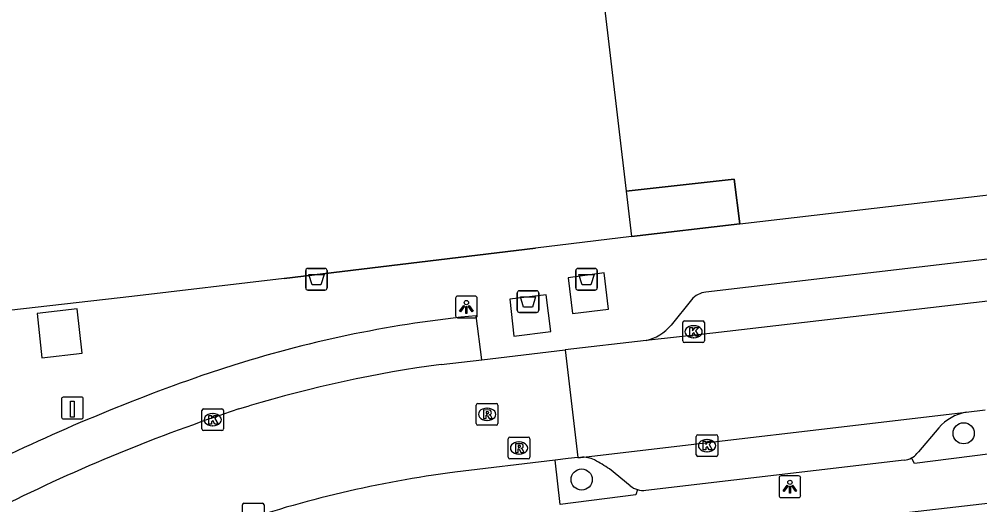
# Model space of a CAD drawing. Extents: x 160379 to 161131, y 383940 to 384849.
# Drawn here: x 160531.75 to 160576.05, y 384732.69 to 384755.09 of the extents above; entities that cross this region are included whole.
import ezdxf

# ---------------------------------------------------------------- set-up
doc = ezdxf.new("R2010")
doc.units = 0
for name, color, linetype in [('IMGEO_Afval_apart_plaats', 7, 'Continuous'), ('IMGEO_Afvalbak', 7, 'Continuous'), ('IMGEO_Boom', 7, 'Continuous'), ('IMGEO_Kolk', 7, 'Continuous'), ('IMGEO_Laadpaal', 7, 'Continuous'), ('IMGEO_Lage_trafo', 7, 'Continuous'), ('IMGEO_Lichtpunt', 7, 'Continuous'), ('IMGEO_Muur', 7, 'Continuous'), ('IMGEO_Pand', 7, 'Continuous'), ('IMGEO_Pand_overbouw', 7, 'Continuous'), ('IMGEO_Parkeervlak_open', 7, 'Continuous'), ('IMGEO_Rijbaan_lokaal_open', 7, 'Continuous'), ('IMGEO_Rioolput', 7, 'Continuous'), ('IMGEO_Voetpad_gesloten', 7, 'Continuous'), ('IMGEO_Voetpad_open', 7, 'Continuous')]:
    doc.layers.add(name, color=color, linetype=linetype)

msp = doc.modelspace()

# ---------------------------------------------------------------- linework, layer by layer
at = {"layer": 'IMGEO_Afval_apart_plaats'}
for p, q in [((160557.513, 384743.595), (160558.303, 384743.595)), ((160558.303, 384743.595), (160557.513, 384743.595)), ((160557.413, 384742.695), (160557.413, 384743.495)), ((160557.413, 384743.495), (160557.413, 384742.695)), ((160558.403, 384743.495), (160558.403, 384742.695)), ((160558.403, 384742.695), (160558.403, 384743.495)), ((160554.716, 384741.664), (160554.716, 384742.464)), ((160554.716, 384742.464), (160554.716, 384741.664)), ((160554.816, 384742.564), (160555.606, 384742.564)), ((160555.606, 384742.564), (160554.816, 384742.564)), ((160555.706, 384742.464), (160555.706, 384741.664)), ((160555.706, 384741.664), (160555.706, 384742.464)), ((160558.303, 384742.595), (160557.513, 384742.595)), ((160557.513, 384742.595), (160558.303, 384742.595)), ((160555.606, 384741.564), (160554.816, 384741.564)), ((160554.816, 384741.564), (160555.606, 384741.564))]:
    msp.add_line(p, q, dxfattribs=at)
for points in [[(160557.556, 384743.309), (160558.26, 384743.309), (160558.111, 384742.839), (160557.705, 384742.839), (160557.556, 384743.309)], [(160554.859, 384742.278), (160555.563, 384742.278), (160555.414, 384741.808), (160555.008, 384741.808), (160554.859, 384742.278)]]:
    msp.add_lwpolyline(points, dxfattribs=at)
for centre, start, end in [((160557.513, 384743.495), 90, 180), ((160557.513, 384743.495), 90, 180), ((160558.303, 384743.495), 0, 90), ((160558.303, 384743.495), 360, 90), ((160557.513, 384742.695), 180, 270), ((160557.513, 384742.695), 180, 270), ((160558.303, 384742.695), 270, 0), ((160558.303, 384742.695), 270, 0), ((160554.816, 384742.464), 90, 180), ((160554.816, 384742.464), 90, 180), ((160555.606, 384742.464), 0, 90), ((160555.606, 384742.464), 360, 90), ((160554.816, 384741.664), 180, 270), ((160554.816, 384741.664), 180, 270), ((160555.606, 384741.664), 270, 0), ((160555.606, 384741.664), 270, 0)]:
    msp.add_arc(centre, 0.1, start, end, dxfattribs=at)
at = {"layer": 'IMGEO_Afvalbak'}
for p, q in [((160545.059, 384743.594), (160545.849, 384743.594)), ((160545.849, 384743.594), (160545.059, 384743.594)), ((160544.959, 384742.694), (160544.959, 384743.494)), ((160544.959, 384743.494), (160544.959, 384742.694)), ((160545.949, 384743.494), (160545.949, 384742.694)), ((160545.949, 384742.694), (160545.949, 384743.494)), ((160545.849, 384742.594), (160545.059, 384742.594)), ((160545.059, 384742.594), (160545.849, 384742.594))]:
    msp.add_line(p, q, dxfattribs=at)
msp.add_lwpolyline([(160545.102, 384743.308), (160545.806, 384743.308), (160545.657, 384742.838), (160545.251, 384742.838), (160545.102, 384743.308)], dxfattribs=at)
for centre, start, end in [((160545.059, 384743.494), 90, 180), ((160545.059, 384743.494), 90, 180), ((160545.849, 384743.494), 0, 90), ((160545.849, 384743.494), 360, 90), ((160545.059, 384742.694), 180, 270), ((160545.059, 384742.694), 180, 270), ((160545.849, 384742.694), 270, 0), ((160545.849, 384742.694), 270, 0)]:
    msp.add_arc(centre, 0.1, start, end, dxfattribs=at)
at = {"layer": 'IMGEO_Boom'}
for centre in [(160575.306, 384735.988), (160557.688, 384733.855)]:
    msp.add_circle(centre, 0.489, dxfattribs=at)
at = {"layer": 'IMGEO_Kolk'}
for p, q in [((160562.348, 384740.248), (160562.348, 384741.1)), ((160562.423, 384741.174), (160563.275, 384741.174)), ((160562.836, 384740.954), (160562.861, 384740.954)), ((160563.349, 384741.1), (160563.349, 384740.248)), ((160563.275, 384740.174), (160562.423, 384740.174)), ((160562.859, 384740.394), (160562.834, 384740.394)), ((160540.171, 384736.188), (160540.171, 384737.04)), ((160540.246, 384737.114), (160541.098, 384737.114)), ((160541.172, 384737.04), (160541.172, 384736.188)), ((160540.659, 384736.894), (160540.684, 384736.894)), ((160541.098, 384736.114), (160540.246, 384736.114)), ((160540.682, 384736.334), (160540.657, 384736.334)), ((160562.968, 384734.993), (160562.968, 384735.845)), ((160563.043, 384735.919), (160563.895, 384735.919)), ((160563.456, 384735.699), (160563.481, 384735.699)), ((160563.969, 384735.845), (160563.969, 384734.993)), ((160563.895, 384734.919), (160563.043, 384734.919)), ((160563.479, 384735.139), (160563.454, 384735.139)), ((160542.037, 384731.836), (160542.037, 384732.688)), ((160542.112, 384732.762), (160542.964, 384732.762)), ((160543.038, 384732.688), (160543.038, 384731.836))]:
    msp.add_line(p, q, dxfattribs=at)
for points in [[(160562.348, 384740.248), (160562.348, 384741.1)], [(160562.423, 384741.174), (160563.275, 384741.174)], [(160563.349, 384741.1), (160563.349, 384740.248)], [(160562.669, 384740.874), (160562.792, 384740.874), (160562.792, 384740.723), (160562.922, 384740.874), (160563.086, 384740.874), (160562.94, 384740.723), (160563.093, 384740.474), (160562.941, 384740.474), (160562.856, 384740.638), (160562.792, 384740.571), (160562.792, 384740.474), (160562.669, 384740.474), (160562.669, 384740.874)], [(160563.275, 384740.174), (160562.423, 384740.174)], [(160540.171, 384736.188), (160540.171, 384737.04)], [(160540.246, 384737.114), (160541.098, 384737.114)], [(160541.172, 384737.04), (160541.172, 384736.188)], [(160540.492, 384736.814), (160540.615, 384736.814), (160540.615, 384736.663), (160540.745, 384736.814), (160540.909, 384736.814), (160540.763, 384736.663), (160540.916, 384736.414), (160540.764, 384736.414), (160540.679, 384736.578), (160540.615, 384736.511), (160540.615, 384736.414), (160540.492, 384736.414), (160540.492, 384736.814)], [(160541.098, 384736.114), (160540.246, 384736.114)], [(160562.968, 384734.993), (160562.968, 384735.845)], [(160563.043, 384735.919), (160563.895, 384735.919)], [(160563.289, 384735.619), (160563.412, 384735.619), (160563.412, 384735.468), (160563.542, 384735.619), (160563.706, 384735.619), (160563.56, 384735.468), (160563.713, 384735.219), (160563.561, 384735.219), (160563.476, 384735.383), (160563.412, 384735.316), (160563.412, 384735.219), (160563.289, 384735.219), (160563.289, 384735.619)], [(160563.969, 384735.845), (160563.969, 384734.993)], [(160563.895, 384734.919), (160563.043, 384734.919)], [(160542.037, 384731.836), (160542.037, 384732.688)], [(160542.112, 384732.762), (160542.964, 384732.762)], [(160543.038, 384732.688), (160543.038, 384731.836)]]:
    msp.add_lwpolyline(points, dxfattribs=at)
for centre, start, end in [((160562.425, 384741.098), 91.552, 178.448), ((160562.425, 384741.098), 91.552, 178.448), ((160563.273, 384741.098), 1.552, 88.448), ((160563.273, 384741.098), 1.552, 88.448), ((160562.425, 384740.25), 181.552, 268.448), ((160562.425, 384740.25), 181.552, 268.448), ((160563.273, 384740.25), 271.552, 358.448), ((160563.273, 384740.25), 271.552, 358.448), ((160540.248, 384737.038), 91.552, 178.448), ((160540.248, 384737.038), 91.552, 178.448), ((160541.096, 384737.038), 1.552, 88.448), ((160541.096, 384737.038), 1.552, 88.448), ((160540.248, 384736.19), 181.552, 268.448), ((160540.248, 384736.19), 181.552, 268.448), ((160541.096, 384736.19), 271.552, 358.448), ((160541.096, 384736.19), 271.552, 358.448), ((160563.045, 384735.843), 91.552, 178.448), ((160563.045, 384735.843), 91.552, 178.448), ((160563.893, 384735.843), 1.552, 88.448), ((160563.893, 384735.843), 1.552, 88.448), ((160563.045, 384734.995), 181.552, 268.448), ((160563.045, 384734.995), 181.552, 268.448), ((160563.893, 384734.995), 271.552, 358.448), ((160563.893, 384734.995), 271.552, 358.448), ((160542.114, 384732.686), 91.552, 178.448), ((160542.114, 384732.686), 91.552, 178.448), ((160542.962, 384732.686), 1.552, 88.448), ((160542.962, 384732.686), 1.552, 88.448)]:
    msp.add_arc(centre, 0.0765, start, end, dxfattribs=at)
for centre, major_axis, ratio, start_param, end_param in [((160562.835, 384740.674), (-0.387, 0.002), 0.722429, 4.712389, 7.853982), ((160562.86, 384740.674), (-0.39, 0.002), 0.717154, 1.570796, 4.712389), ((160540.658, 384736.614), (-0.387, 0.002), 0.722429, 4.712389, 7.853982), ((160540.683, 384736.614), (-0.39, 0.002), 0.717154, 1.570796, 4.712389), ((160563.455, 384735.419), (-0.387, 0.002), 0.722429, 4.712389, 7.853982), ((160563.48, 384735.419), (-0.39, 0.002), 0.717154, 1.570796, 4.712389)]:
    msp.add_ellipse(centre, major_axis=major_axis, ratio=ratio, start_param=start_param, end_param=end_param, dxfattribs=at)
at = {"layer": 'IMGEO_Laadpaal'}
for p, q in [((160533.7, 384737.568), (160533.7, 384736.727)), ((160533.7, 384737.568), (160533.7, 384736.727)), ((160534.616, 384737.652), (160533.775, 384737.652)), ((160534.616, 384737.652), (160533.775, 384737.652)), ((160534.7, 384736.736), (160534.7, 384737.577)), ((160534.7, 384736.736), (160534.7, 384737.577)), ((160533.784, 384736.652), (160534.625, 384736.652)), ((160533.784, 384736.652), (160534.625, 384736.652))]:
    msp.add_line(p, q, dxfattribs=at)
msp.add_lwpolyline([(160534.115, 384737.465), (160534.275, 384737.465), (160534.275, 384736.732), (160534.115, 384736.732), (160534.115, 384737.465)], dxfattribs=at)
for centre, start, end in [((160533.778, 384737.574), 92.4484, 184.2845), ((160533.778, 384737.574), 92.4484, 184.2845), ((160534.622, 384737.574), 2.4484, 94.2845), ((160534.622, 384737.574), 2.4484, 94.2845), ((160533.778, 384736.73), 182.4484, 274.2845), ((160533.778, 384736.73), 182.4484, 274.2845), ((160534.622, 384736.73), 272.4484, 4.2845), ((160534.622, 384736.73), 272.4484, 4.2845)]:
    msp.add_arc(centre, 0.0779, start, end, dxfattribs=at)
at = {"layer": 'IMGEO_Lage_trafo'}
msp.add_lwpolyline([(160534.421, 384741.727), (160532.568, 384741.52), (160532.797, 384739.473), (160534.65, 384739.68), (160534.421, 384741.727)], dxfattribs=at)
at = {"layer": 'IMGEO_Lichtpunt'}
for p, q in [((160552.773, 384742.317), (160551.965, 384742.317)), ((160552.773, 384742.317), (160551.965, 384742.317)), ((160551.871, 384742.222), (160551.871, 384741.415)), ((160551.871, 384742.222), (160551.871, 384741.415)), ((160552.867, 384741.415), (160552.867, 384742.222)), ((160552.867, 384741.415), (160552.867, 384742.222)), ((160551.965, 384741.321), (160552.773, 384741.321)), ((160551.965, 384741.321), (160552.773, 384741.321)), ((160566.791, 384733.926), (160566.791, 384733.119)), ((160566.791, 384733.926), (160566.791, 384733.119)), ((160567.693, 384734.021), (160566.885, 384734.021)), ((160567.693, 384734.021), (160566.885, 384734.021)), ((160567.787, 384733.119), (160567.787, 384733.926)), ((160567.787, 384733.119), (160567.787, 384733.926)), ((160566.885, 384733.025), (160567.693, 384733.025)), ((160566.885, 384733.025), (160567.693, 384733.025))]:
    msp.add_line(p, q, dxfattribs=at)
for points in [[(160552.245, 384741.886), (160552.284, 384741.858), (160552.096, 384741.596), (160552.058, 384741.623), (160552.245, 384741.886)], [(160552.347, 384741.838), (160552.394, 384741.838), (160552.394, 384741.516), (160552.347, 384741.516), (160552.347, 384741.838)], [(160552.457, 384741.858), (160552.495, 384741.885), (160552.682, 384741.623), (160552.643, 384741.595), (160552.457, 384741.858)], [(160567.165, 384733.59), (160567.204, 384733.562), (160567.016, 384733.3), (160566.978, 384733.327), (160567.165, 384733.59)], [(160567.267, 384733.542), (160567.314, 384733.542), (160567.314, 384733.22), (160567.267, 384733.22), (160567.267, 384733.542)], [(160567.377, 384733.562), (160567.415, 384733.589), (160567.602, 384733.327), (160567.563, 384733.299), (160567.377, 384733.562)]]:
    msp.add_lwpolyline(points, dxfattribs=at)
for centre in [(160552.37, 384742.02), (160567.29, 384733.724)]:
    msp.add_circle(centre, 0.0994, dxfattribs=at)
for centre, start, end in [((160551.965, 384742.222), 90, 180), ((160551.965, 384742.222), 90, 180), ((160552.773, 384742.222), 0, 90), ((160552.773, 384742.222), 0, 90), ((160551.965, 384741.415), 180, 270), ((160551.965, 384741.415), 180, 270), ((160552.773, 384741.415), 270, 0), ((160552.773, 384741.415), 270, 360), ((160566.885, 384733.926), 90, 180), ((160566.885, 384733.926), 90, 180), ((160567.693, 384733.926), 0, 90), ((160567.693, 384733.926), 0, 90), ((160566.885, 384733.119), 180, 270), ((160566.885, 384733.119), 180, 270), ((160567.693, 384733.119), 270, 0), ((160567.693, 384733.119), 270, 360)]:
    msp.add_arc(centre, 0.0946, start, end, dxfattribs=at)
at = {"layer": 'IMGEO_Muur'}
msp.add_lwpolyline([(160543.963, 384743.13), (160555.551, 384744.527)], dxfattribs=at)
at = {"layer": 'IMGEO_Pand'}
for points in [[(160511.548, 384772.535), (160512.616, 384763.268), (160512.757, 384763.284), (160520.512, 384764.195), (160520.938, 384760.56), (160554.293, 384764.476), (160554.31, 384764.607), (160557.652, 384764.913), (160559.736, 384747.162), (160564.727, 384747.719), (160564.978, 384745.652)], [(160564.978, 384745.652), (160610.326, 384750.936)]]:
    msp.add_lwpolyline(points, dxfattribs=at)
at = {"layer": 'IMGEO_Pand_overbouw'}
msp.add_lwpolyline([(160564.978, 384745.652), (160564.727, 384747.719), (160559.736, 384747.162), (160559.981, 384745.061)], close=True, dxfattribs=at)
at = {"layer": 'IMGEO_Parkeervlak_open'}
for points in [[(160574.161, 384736.24), (160573.215, 384735.127), (160573.149, 384735.049)], [(160559.92, 384733.567), (160558.969, 384734.345)]]:
    msp.add_lwpolyline(points, dxfattribs=at)
for centre, radius, start, end in [((160575.814, 384734.807), 2.188, 100.5438, 139.0838), ((160557.743, 384733.627), 1.253, 64.3579, 94.7987), ((160551.576, 384722.845), 13.671, 57.2643, 60.6113), ((160572.451, 384735.685), 0.944, 297.9842, 317.6724), ((160560.554, 384734.371), 1.024, 231.7681, 253.219)]:
    msp.add_arc(centre, radius, start, end, dxfattribs=at)
at = {"layer": 'IMGEO_Rijbaan_lokaal_open'}
for points in [[(160612.084, 384746.242), (160563.742, 384740.614), (160560.655, 384740.271)], [(160560.655, 384740.271), (160556.92, 384739.832)], [(160553.085, 384739.383), (160556.92, 384739.832)], [(160556.92, 384739.832), (160557.51, 384734.863)], [(160551.203, 384739.163), (160553.085, 384739.383)], [(160541.877, 384737.109), (160542.351, 384737.254)], [(160557.638, 384734.876), (160575.414, 384736.958)], [(160575.414, 384736.958), (160576.301, 384737.064)], [(160556.461, 384734.747), (160551.833, 384734.194)], [(160557.51, 384734.863), (160557.066, 384734.819), (160556.461, 384734.747)], [(160557.51, 384734.863), (160557.638, 384734.876)]]:
    msp.add_lwpolyline(points, dxfattribs=at)
for centre, radius, start, end in [((160558.808, 384682.419), 57.251, 97.6338, 106.7059), ((160567.672, 384658.86), 82.391, 108.24457, 116.47882), ((160558.615, 384682.297), 52.338, 97.4449, 109.0429)]:
    msp.add_arc(centre, radius, start, end, dxfattribs=at)
at = {"layer": 'IMGEO_Rioolput'}
for p, q in [((160552.826, 384736.437), (160552.826, 384737.289)), ((160552.901, 384737.363), (160553.753, 384737.363)), ((160553.314, 384737.143), (160553.339, 384737.143)), ((160553.827, 384737.289), (160553.827, 384736.437)), ((160553.337, 384736.583), (160553.312, 384736.583)), ((160553.753, 384736.363), (160552.901, 384736.363)), ((160554.298, 384734.882), (160554.298, 384735.734)), ((160554.373, 384735.808), (160555.225, 384735.808)), ((160555.299, 384735.734), (160555.299, 384734.882)), ((160554.786, 384735.588), (160554.811, 384735.588)), ((160555.225, 384734.808), (160554.373, 384734.808)), ((160554.809, 384735.028), (160554.784, 384735.028))]:
    msp.add_line(p, q, dxfattribs=at)
for points in [[(160552.826, 384736.437), (160552.826, 384737.289)], [(160552.901, 384737.363), (160553.753, 384737.363)], [(160553.415, 384737.061), (160553.163, 384737.063), (160553.163, 384736.663)], [(160553.341, 384736.982), (160553.287, 384736.982), (160553.287, 384736.901)], [(160553.827, 384737.289), (160553.827, 384736.437)], [(160553.163, 384736.663), (160553.287, 384736.663), (160553.287, 384736.825), (160553.298, 384736.825)], [(160553.287, 384736.901), (160553.339, 384736.901)], [(160553.345, 384736.796), (160553.416, 384736.663), (160553.556, 384736.663), (160553.491, 384736.789)], [(160553.753, 384736.363), (160552.901, 384736.363)], [(160554.298, 384734.882), (160554.298, 384735.734)], [(160554.373, 384735.808), (160555.225, 384735.808)], [(160555.299, 384735.734), (160555.299, 384734.882)], [(160554.887, 384735.506), (160554.635, 384735.508), (160554.635, 384735.108)], [(160554.635, 384735.108), (160554.759, 384735.108), (160554.759, 384735.27), (160554.77, 384735.27)], [(160554.813, 384735.427), (160554.759, 384735.427), (160554.759, 384735.346)], [(160554.759, 384735.346), (160554.811, 384735.346)], [(160554.817, 384735.241), (160554.888, 384735.108), (160555.028, 384735.108), (160554.963, 384735.234)], [(160555.225, 384734.808), (160554.373, 384734.808)]]:
    msp.add_lwpolyline(points, dxfattribs=at)
for centre, radius, start, end in [((160552.903, 384737.287), 0.0765, 91.552, 178.448), ((160552.903, 384737.287), 0.0765, 91.552, 178.448), ((160553.347, 384736.886), 0.0964, 77.0061, 93.1865), ((160553.361, 384736.943), 0.0378, 276.6634, 79.6772), ((160553.414, 384736.951), 0.109, 350.3612, 89.416), ((160553.412, 384736.951), 0.112, 277.5842, 350.9817), ((160553.751, 384737.287), 0.0765, 1.552, 88.448), ((160553.751, 384737.287), 0.0765, 1.552, 88.448), ((160553.297, 384736.772), 0.0533, 26.0293, 88.6989), ((160553.323, 384737.09), 0.19, 274.7715, 282.9687), ((160553.396, 384736.736), 0.108, 29.5134, 73.7905), ((160552.903, 384736.439), 0.0765, 181.552, 268.448), ((160552.903, 384736.439), 0.0765, 181.552, 268.448), ((160553.751, 384736.439), 0.0765, 271.552, 358.448), ((160553.751, 384736.439), 0.0765, 271.552, 358.448), ((160554.375, 384735.732), 0.0765, 91.552, 178.448), ((160554.375, 384735.732), 0.0765, 91.552, 178.448), ((160555.223, 384735.732), 0.0765, 1.552, 88.448), ((160555.223, 384735.732), 0.0765, 1.552, 88.448), ((160554.769, 384735.217), 0.0533, 26.0293, 88.6989), ((160554.795, 384735.535), 0.19, 274.7715, 282.9687), ((160554.819, 384735.331), 0.0964, 77.0061, 93.1865), ((160554.833, 384735.388), 0.0378, 276.6634, 79.6772), ((160554.886, 384735.396), 0.109, 350.3612, 89.416), ((160554.884, 384735.396), 0.112, 277.5842, 350.9817), ((160554.868, 384735.181), 0.108, 29.5134, 73.7905), ((160554.375, 384734.884), 0.0765, 181.552, 268.448), ((160554.375, 384734.884), 0.0765, 181.552, 268.448), ((160555.223, 384734.884), 0.0765, 271.552, 358.448), ((160555.223, 384734.884), 0.0765, 271.552, 358.448)]:
    msp.add_arc(centre, radius, start, end, dxfattribs=at)
for centre, major_axis, ratio, start_param, end_param in [((160553.313, 384736.863), (-0.387, 0.002), 0.722429, 4.712389, 7.853982), ((160553.338, 384736.863), (-0.39, 0.002), 0.717154, 1.570796, 4.712389), ((160554.785, 384735.308), (-0.387, 0.002), 0.722429, 4.712389, 7.853982), ((160554.81, 384735.308), (-0.39, 0.002), 0.717154, 1.570796, 4.712389)]:
    msp.add_ellipse(centre, major_axis=major_axis, ratio=ratio, start_param=start_param, end_param=end_param, dxfattribs=at)
at = {"layer": 'IMGEO_Voetpad_gesloten'}
for points in [[(160557.265, 384741.508), (160558.926, 384741.713), (160558.723, 384743.385), (160557.062, 384743.163), (160557.265, 384741.508)], [(160556.049, 384742.383), (160554.372, 384742.18), (160554.563, 384740.474), (160556.271, 384740.69), (160556.049, 384742.383)]]:
    msp.add_lwpolyline(points, dxfattribs=at)
at = {"layer": 'IMGEO_Voetpad_open'}
for points in [[(160608.749, 384747.818), (160585.325, 384745.066), (160563.42, 384742.504)], [(160564.978, 384745.652), (160559.981, 384745.061), (160555.551, 384744.527), (160543.963, 384743.13), (160536.933, 384742.304), (160526.258, 384741.081), (160525.541, 384740.344), (160524.622, 384739.63)], [(160562.751, 384742.151), (160561.811, 384740.979)], [(160553.085, 384739.383), (160552.82, 384741.414)], [(160541.698, 384739.146), (160540.509, 384738.768)], [(160576.457, 384735.92), (160576.547, 384735.047), (160573.04, 384734.6), (160572.894, 384734.851)], [(160560.258, 384733.391), (160560.179, 384733.155), (160556.689, 384732.695), (160556.461, 384734.747)], [(160572.566, 384734.749), (160560.649, 384733.355)], [(160558.529, 384730.702), (160578.278, 384732.985)]]:
    msp.add_lwpolyline(points, dxfattribs=at)
for centre, radius, start, end in [((160563.547, 384741.453), 1.058, 96.8777, 138.7593), ((160558.08, 384687.214), 54.454, 95.5433, 107.5082), ((160560.186, 384742.335), 2.117, 282.8129, 320.1585), ((160569.794, 384653.792), 89.88, 109.01517, 116.23624), ((160572.455, 384735.683), 0.941, 276.7566, 297.7922), ((160560.544, 384734.351), 1.001, 253.4296, 276.0494)]:
    msp.add_arc(centre, radius, start, end, dxfattribs=at)

doc.saveas('drawing.dxf')
